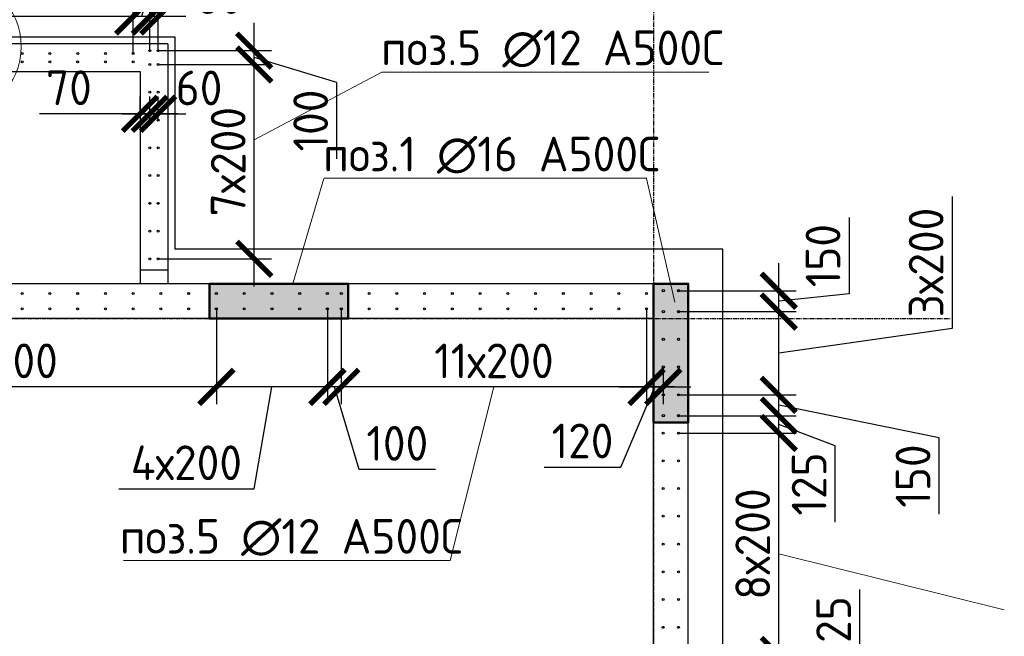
# Model space of a CAD drawing. Header units: millimetres. Extents: x -93479 to 1057970, y -66333 to 172656.
# Tile 466 of 473: x 1020242 to 1027337, y 50372 to 54815. Entities that reach past the tile are written whole.
import ezdxf

# ---------------------------------------------------------------- set-up
doc = ezdxf.new("R2010")
doc.units = ezdxf.units.MM
doc.linetypes.add('______5', pattern=[1100, 800, -100, 100, -100])
doc.linetypes.add('осевая', pattern=[50.8, 31.75, -6.35, 6.35, -6.35])
for name, color, linetype, lineweight in [('0 Фундамент', 5, 'Continuous', 30), ('1 Стены', 3, 'Continuous', 30), ('Конструкции 0.5', 5, 'Continuous', 50), ('Оси', 40, '______5', 18), ('подоснова', 151, 'Continuous', 5), ('РАЗМЕРЫ', 7, 'Continuous', 9), ('СТЕНЫ', 3, 'Continuous', 30)]:
    doc.layers.add(name, color=color, linetype=linetype, lineweight=lineweight)
doc.styles.add('GOST-2.304_Type-B', font='GOST_Common.ttf')
doc.dimstyles.new('СПДС', dxfattribs={"dimscale": 100, "dimtxt": 2.5, "dimasz": 2.5, "dimexe": 1.25, "dimexo": 0, "dimtad": 1, "dimdec": 0, "dimtxsty": 'GOST-2.304_Type-B', "dimblk": 'ARCHTICK', "dimcen": 2.5, "dimdle": 2, "dimadec": 0, "dimazin": 2, "dimtfac": 0.75, "dimtdec": 0, "dimtmove": 1, "dimatfit": 3, "dimfxl": 1, "dimtolj": 1, "dimarcsym": 1})

# ---------------------------------------------------------------- blocks, each defined once
blk = doc.blocks.new('_ArchTick')
at = {"color": 0, "linetype": 'ByBlock', "const_width": 0.15}
blk.add_lwpolyline([(-0.5, -0.5), (0.5, 0.5)], dxfattribs=at)
blk = doc.blocks.new('*D1160')
at = {"layer": 'DEFPOINTS', "color": 0, "ltscale": 100, "transparency": 16777216}
for p in [(1021179.5, 54837.7), (1021179.5, 54591.4), (1021239.8, 54591.4)]:
    blk.add_point(p, dxfattribs=at)
at = {"layer": 'РАЗМЕРЫ', "color": 0, "lineweight": -2, "transparency": 16777216}
for p, q in [((1021179.5, 54591.4), (1021179.5, 54962.7)), ((1021239.8, 54591.4), (1021239.8, 54962.7)), ((1021439.8, 54837.7), (1020979.5, 54837.7))]:
    blk.add_line(p, q, dxfattribs=at)
at = {"layer": 'РАЗМЕРЫ', "color": 0, "lineweight": -2, "ltscale": 100, "transparency": 16777216, "xscale": 250, "yscale": 250, "zscale": 250}
blk.add_blockref('_ArchTick', (1021179.5, 54837.7), dxfattribs=at)
at = {"layer": 'РАЗМЕРЫ', "color": 0, "lineweight": -2, "ltscale": 100, "transparency": 16777216, "xscale": 250, "yscale": 250, "zscale": 250, "rotation": 180}
blk.add_blockref('_ArchTick', (1021239.8, 54837.7), dxfattribs=at)
at = {"layer": 'РАЗМЕРЫ', "color": 0, "ltscale": 100, "transparency": 16777216, "insert": (1021679.5, 54981.1), "char_height": 250, "attachment_point": 5, "style": 'GOST-2.304_Type-B'}
blk.add_mtext('\\A1;60', dxfattribs=at)
blk = doc.blocks.new('*D1161')
at = {"layer": 'DEFPOINTS', "color": 0, "ltscale": 100, "transparency": 16777216}
for p in [(1021059.7, 54838.7), (1021059.7, 54571.4), (1021179.5, 54598.4)]:
    blk.add_point(p, dxfattribs=at)
at = {"layer": 'РАЗМЕРЫ', "color": 0, "lineweight": -2, "transparency": 16777216}
for p, q in [((1021222.8, 55182.6), (1021119.6, 54838.7)), ((1021773.2, 55182.6), (1021222.8, 55182.6)), ((1021059.7, 54571.4), (1021059.7, 54963.7)), ((1021179.5, 54598.4), (1021179.5, 54963.7)), ((1021379.5, 54838.7), (1020859.7, 54838.7))]:
    blk.add_line(p, q, dxfattribs=at)
at = {"layer": 'РАЗМЕРЫ', "color": 0, "lineweight": -2, "ltscale": 100, "transparency": 16777216, "xscale": 250, "yscale": 250, "zscale": 250}
blk.add_blockref('_ArchTick', (1021059.7, 54838.7), dxfattribs=at)
at = {"layer": 'РАЗМЕРЫ', "color": 0, "lineweight": -2, "ltscale": 100, "transparency": 16777216, "xscale": 250, "yscale": 250, "zscale": 250, "rotation": 180}
blk.add_blockref('_ArchTick', (1021179.5, 54838.7), dxfattribs=at)
at = {"layer": 'РАЗМЕРЫ', "color": 0, "ltscale": 100, "transparency": 16777216, "insert": (1021498, 55370.2), "char_height": 250, "attachment_point": 5, "style": 'GOST-2.304_Type-B'}
blk.add_mtext('\\A1;120', dxfattribs=at)
blk = doc.blocks.new('*D1162')
at = {"layer": 'DEFPOINTS', "color": 0, "ltscale": 100, "transparency": 16777216}
for p in [(1014859.7, 54837.7), (1014859.7, 54571.4), (1021059.7, 54571.4)]:
    blk.add_point(p, dxfattribs=at)
at = {"layer": 'РАЗМЕРЫ', "color": 0, "lineweight": -2, "transparency": 16777216}
for p, q in [((1014859.7, 54571.4), (1014859.7, 54962.7)), ((1021059.7, 54571.4), (1021059.7, 54962.7)), ((1021259.7, 54837.7), (1014659.7, 54837.7))]:
    blk.add_line(p, q, dxfattribs=at)
at = {"layer": 'РАЗМЕРЫ', "color": 0, "lineweight": -2, "ltscale": 100, "transparency": 16777216, "xscale": 250, "yscale": 250, "zscale": 250, "rotation": 180}
blk.add_blockref('_ArchTick', (1014859.7, 54837.7), dxfattribs=at)
at = {"layer": 'РАЗМЕРЫ', "color": 0, "lineweight": -2, "ltscale": 100, "transparency": 16777216, "xscale": 250, "yscale": 250, "zscale": 250}
blk.add_blockref('_ArchTick', (1021059.7, 54837.7), dxfattribs=at)
at = {"layer": 'РАЗМЕРЫ', "color": 0, "ltscale": 100, "transparency": 16777216, "insert": (1017959.7, 55025.3), "char_height": 250, "attachment_point": 5, "style": 'GOST-2.304_Type-B'}
blk.add_mtext('\\A1;31х200', dxfattribs=at)
blk = doc.blocks.new('*D1193')
at = {"layer": 'DEFPOINTS', "color": 0, "ltscale": 100, "transparency": 16777216}
for p in [(1024989.5, 50236.4), (1025711.8, 50236.4), (1025149.9, 50111.4)]:
    blk.add_point(p, dxfattribs=at)
at = {"layer": 'РАЗМЕРЫ', "color": 0, "lineweight": -2, "transparency": 16777216}
for p, q in [((1026294.6, 50707.9), (1026294.6, 50157.5)), ((1025711.8, 49911.4), (1025711.8, 50436.4)), ((1024989.5, 50236.4), (1025836.8, 50236.4)), ((1026294.6, 50157.5), (1025711.8, 50173.9)), ((1025149.9, 50111.4), (1025836.8, 50111.4))]:
    blk.add_line(p, q, dxfattribs=at)
at = {"layer": 'РАЗМЕРЫ', "color": 0, "lineweight": -2, "ltscale": 100, "transparency": 16777216, "xscale": 250, "yscale": 250, "zscale": 250}
for p, rotation in [((1025711.8, 50236.4), 270), ((1025711.8, 50111.4), 90)]:
    blk.add_blockref('_ArchTick', p, dxfattribs=dict(at, rotation=rotation))
at = {"layer": 'РАЗМЕРЫ', "color": 0, "ltscale": 100, "transparency": 16777216, "insert": (1026107, 50432.7), "char_height": 250, "attachment_point": 5, "rotation": 90, "style": 'GOST-2.304_Type-B'}
blk.add_mtext('\\A1;125', dxfattribs=at)
blk = doc.blocks.new('*D1194')
at = {"layer": 'DEFPOINTS', "color": 0, "ltscale": 100, "transparency": 16777216}
for p in [(1024989.5, 51836.4), (1025711.8, 51836.4), (1024989.5, 50236.4)]:
    blk.add_point(p, dxfattribs=at)
at = {"layer": 'РАЗМЕРЫ', "color": 0, "lineweight": -2, "transparency": 16777216}
for p, q in [((1025711.8, 50036.4), (1025711.8, 52036.4)), ((1024989.5, 51836.4), (1025836.8, 51836.4)), ((1024989.5, 50236.4), (1025836.8, 50236.4))]:
    blk.add_line(p, q, dxfattribs=at)
at = {"layer": 'РАЗМЕРЫ', "color": 0, "lineweight": -2, "ltscale": 100, "transparency": 16777216, "xscale": 250, "yscale": 250, "zscale": 250}
for p, rotation in [((1025711.8, 51836.4), 90), ((1025711.8, 50236.4), 270)]:
    blk.add_blockref('_ArchTick', p, dxfattribs=dict(at, rotation=rotation))
at = {"layer": 'РАЗМЕРЫ', "color": 0, "ltscale": 100, "transparency": 16777216, "insert": (1025524.2, 51036.4), "char_height": 250, "attachment_point": 5, "rotation": 90, "style": 'GOST-2.304_Type-B'}
blk.add_mtext('\\A1;8х200', dxfattribs=at)
blk = doc.blocks.new('*D1195')
at = {"layer": 'DEFPOINTS', "color": 0, "ltscale": 100, "transparency": 16777216}
for p in [(1024989.5, 51961.4), (1025711.8, 51961.4), (1024989.5, 51836.4)]:
    blk.add_point(p, dxfattribs=at)
at = {"layer": 'РАЗМЕРЫ', "color": 0, "lineweight": -2, "transparency": 16777216}
for p, q in [((1025711.8, 51636.4), (1025711.8, 52161.4)), ((1024989.5, 51961.4), (1025836.8, 51961.4)), ((1026118.1, 51744.5), (1025711.8, 51898.9)), ((1024989.5, 51836.4), (1025836.8, 51836.4)), ((1026118.1, 51194.1), (1026118.1, 51744.5))]:
    blk.add_line(p, q, dxfattribs=at)
at = {"layer": 'РАЗМЕРЫ', "color": 0, "lineweight": -2, "ltscale": 100, "transparency": 16777216, "xscale": 250, "yscale": 250, "zscale": 250}
for p, rotation in [((1025711.8, 51961.4), 270), ((1025711.8, 51836.4), 90)]:
    blk.add_blockref('_ArchTick', p, dxfattribs=dict(at, rotation=rotation))
at = {"layer": 'РАЗМЕРЫ', "color": 0, "ltscale": 100, "transparency": 16777216, "insert": (1025930.5, 51469.3), "char_height": 250, "attachment_point": 5, "rotation": 90, "style": 'GOST-2.304_Type-B'}
blk.add_mtext('\\A1;125', dxfattribs=at)
blk = doc.blocks.new('*D1196')
at = {"layer": 'DEFPOINTS', "color": 0, "ltscale": 100, "transparency": 16777216}
for p in [(1024989.5, 52111.4), (1025711.8, 52111.4), (1024989.5, 51961.4)]:
    blk.add_point(p, dxfattribs=at)
at = {"layer": 'РАЗМЕРЫ', "color": 0, "lineweight": -2, "transparency": 16777216}
for p, q in [((1025711.8, 51761.4), (1025711.8, 52311.4)), ((1024989.5, 52111.4), (1025836.8, 52111.4)), ((1026866.9, 51801.5), (1025711.8, 52036.4)), ((1024989.5, 51961.4), (1025836.8, 51961.4)), ((1026866.9, 51251.1), (1026866.9, 51801.5))]:
    blk.add_line(p, q, dxfattribs=at)
at = {"layer": 'РАЗМЕРЫ', "color": 0, "lineweight": -2, "ltscale": 100, "transparency": 16777216, "xscale": 250, "yscale": 250, "zscale": 250}
for p, rotation in [((1025711.8, 52111.4), 90), ((1025711.8, 51961.4), 270)]:
    blk.add_blockref('_ArchTick', p, dxfattribs=dict(at, rotation=rotation))
at = {"layer": 'РАЗМЕРЫ', "color": 0, "ltscale": 100, "transparency": 16777216, "insert": (1026679.3, 51526.3), "char_height": 250, "attachment_point": 5, "rotation": 90, "style": 'GOST-2.304_Type-B'}
blk.add_mtext('\\A1;150', dxfattribs=at)
blk = doc.blocks.new('*D1197')
at = {"layer": 'DEFPOINTS', "color": 0, "ltscale": 100, "transparency": 16777216}
for p in [(1024989.5, 52711.4), (1025711.8, 52711.4), (1024989.5, 52111.4)]:
    blk.add_point(p, dxfattribs=at)
at = {"layer": 'РАЗМЕРЫ', "color": 0, "lineweight": -2, "transparency": 16777216}
for p, q in [((1026961.3, 53540.3), (1026961.3, 52589.5)), ((1025711.8, 51911.4), (1025711.8, 52911.4)), ((1024989.5, 52711.4), (1025836.8, 52711.4)), ((1026961.3, 52589.5), (1025711.8, 52411.4)), ((1024989.5, 52111.4), (1025836.8, 52111.4))]:
    blk.add_line(p, q, dxfattribs=at)
at = {"layer": 'РАЗМЕРЫ', "color": 0, "lineweight": -2, "ltscale": 100, "transparency": 16777216, "xscale": 250, "yscale": 250, "zscale": 250}
for p, rotation in [((1025711.8, 52711.4), 90), ((1025711.8, 52111.4), 270)]:
    blk.add_blockref('_ArchTick', p, dxfattribs=dict(at, rotation=rotation))
at = {"layer": 'РАЗМЕРЫ', "color": 0, "ltscale": 100, "transparency": 16777216, "insert": (1026773.7, 53064.9), "char_height": 250, "attachment_point": 5, "rotation": 90, "style": 'GOST-2.304_Type-B'}
blk.add_mtext('\\A1;3х200', dxfattribs=at)
blk = doc.blocks.new('*D1198')
at = {"layer": 'DEFPOINTS', "color": 0, "ltscale": 100, "transparency": 16777216}
for p in [(1024989.5, 52861.4), (1025711.8, 52861.4), (1024989.5, 52711.4)]:
    blk.add_point(p, dxfattribs=at)
at = {"layer": 'РАЗМЕРЫ', "color": 0, "lineweight": -2, "transparency": 16777216}
for p, q in [((1026218.1, 53389.6), (1026218.1, 52839.1)), ((1025711.8, 52511.4), (1025711.8, 53061.4)), ((1024989.5, 52861.4), (1025836.8, 52861.4)), ((1026218.1, 52839.1), (1025711.8, 52786.4)), ((1024989.5, 52711.4), (1025836.8, 52711.4))]:
    blk.add_line(p, q, dxfattribs=at)
at = {"layer": 'РАЗМЕРЫ', "color": 0, "lineweight": -2, "ltscale": 100, "transparency": 16777216, "xscale": 250, "yscale": 250, "zscale": 250}
for p, rotation in [((1025711.8, 52861.4), 90), ((1025711.8, 52711.4), 270)]:
    blk.add_blockref('_ArchTick', p, dxfattribs=dict(at, rotation=rotation))
at = {"layer": 'РАЗМЕРЫ', "color": 0, "ltscale": 100, "transparency": 16777216, "insert": (1026030.5, 53114.4), "char_height": 250, "attachment_point": 5, "rotation": 90, "style": 'GOST-2.304_Type-B'}
blk.add_mtext('\\A1;150', dxfattribs=at)
blk = doc.blocks.new('*D1252')
at = {"layer": 'DEFPOINTS', "color": 0, "ltscale": 100, "transparency": 16777216}
for p in [(1022559.2, 52731.4), (1024759.2, 52731.4), (1022559.2, 52168.7)]:
    blk.add_point(p, dxfattribs=at)
at = {"layer": 'РАЗМЕРЫ', "color": 0, "lineweight": -2, "transparency": 16777216}
for p, q in [((1022559.2, 52731.4), (1022559.2, 52043.7)), ((1024759.2, 52731.4), (1024759.2, 52043.7)), ((1024959.2, 52168.7), (1022359.2, 52168.7))]:
    blk.add_line(p, q, dxfattribs=at)
at = {"layer": 'РАЗМЕРЫ', "color": 0, "lineweight": -2, "ltscale": 100, "transparency": 16777216, "xscale": 250, "yscale": 250, "zscale": 250, "rotation": 180}
blk.add_blockref('_ArchTick', (1022559.2, 52168.7), dxfattribs=at)
at = {"layer": 'РАЗМЕРЫ', "color": 0, "lineweight": -2, "ltscale": 100, "transparency": 16777216, "xscale": 250, "yscale": 250, "zscale": 250}
blk.add_blockref('_ArchTick', (1024759.2, 52168.7), dxfattribs=at)
at = {"layer": 'РАЗМЕРЫ', "color": 0, "ltscale": 100, "transparency": 16777216, "insert": (1023659.2, 52356.4), "char_height": 250, "attachment_point": 5, "style": 'GOST-2.304_Type-B'}
blk.add_mtext('\\A1;11х200', dxfattribs=at)
blk = doc.blocks.new('*D1253')
at = {"layer": 'DEFPOINTS', "color": 0, "ltscale": 100, "transparency": 16777216}
for p in [(1022459.2, 52731.4), (1022559.2, 52731.4), (1022459.2, 52168.7)]:
    blk.add_point(p, dxfattribs=at)
at = {"layer": 'РАЗМЕРЫ', "color": 0, "lineweight": -2, "transparency": 16777216}
for p, q in [((1022459.2, 52731.4), (1022459.2, 52043.7)), ((1022559.2, 52731.4), (1022559.2, 52043.7)), ((1022759.2, 52168.7), (1022259.2, 52168.7)), ((1022687.4, 51574.6), (1022509.2, 52168.7)), ((1023237.9, 51574.6), (1022687.4, 51574.6))]:
    blk.add_line(p, q, dxfattribs=at)
at = {"layer": 'РАЗМЕРЫ', "color": 0, "lineweight": -2, "ltscale": 100, "transparency": 16777216, "xscale": 250, "yscale": 250, "zscale": 250}
blk.add_blockref('_ArchTick', (1022459.2, 52168.7), dxfattribs=at)
at = {"layer": 'РАЗМЕРЫ', "color": 0, "lineweight": -2, "ltscale": 100, "transparency": 16777216, "xscale": 250, "yscale": 250, "zscale": 250, "rotation": 180}
blk.add_blockref('_ArchTick', (1022559.2, 52168.7), dxfattribs=at)
at = {"layer": 'РАЗМЕРЫ', "color": 0, "ltscale": 100, "transparency": 16777216, "insert": (1022962.6, 51762.2), "char_height": 250, "attachment_point": 5, "style": 'GOST-2.304_Type-B'}
blk.add_mtext('\\A1;100', dxfattribs=at)
blk = doc.blocks.new('*D1254')
at = {"layer": 'DEFPOINTS', "color": 0, "ltscale": 100, "transparency": 16777216}
for p in [(1021659.2, 52731.4), (1022459.2, 52731.4), (1021659.2, 52168.7)]:
    blk.add_point(p, dxfattribs=at)
at = {"layer": 'РАЗМЕРЫ', "color": 0, "lineweight": -2, "transparency": 16777216}
for p, q in [((1021659.2, 52731.4), (1021659.2, 52043.7)), ((1022459.2, 52731.4), (1022459.2, 52043.7)), ((1022659.2, 52168.7), (1021459.2, 52168.7)), ((1021930.7, 51434.6), (1022059.2, 52168.7)), ((1020954.9, 51434.6), (1021930.7, 51434.6))]:
    blk.add_line(p, q, dxfattribs=at)
at = {"layer": 'РАЗМЕРЫ', "color": 0, "lineweight": -2, "ltscale": 100, "transparency": 16777216, "xscale": 250, "yscale": 250, "zscale": 250, "rotation": 180}
blk.add_blockref('_ArchTick', (1021659.2, 52168.7), dxfattribs=at)
at = {"layer": 'РАЗМЕРЫ', "color": 0, "lineweight": -2, "ltscale": 100, "transparency": 16777216, "xscale": 250, "yscale": 250, "zscale": 250}
blk.add_blockref('_ArchTick', (1022459.2, 52168.7), dxfattribs=at)
at = {"layer": 'РАЗМЕРЫ', "color": 0, "ltscale": 100, "transparency": 16777216, "insert": (1021442.8, 51622.2), "char_height": 250, "attachment_point": 5, "style": 'GOST-2.304_Type-B'}
blk.add_mtext('\\A1;4х200', dxfattribs=at)
blk = doc.blocks.new('*D1255')
at = {"layer": 'DEFPOINTS', "color": 0, "ltscale": 100, "transparency": 16777216}
for p in [(1018459.2, 52731.4), (1021659.2, 52731.4), (1018459.2, 52168.7)]:
    blk.add_point(p, dxfattribs=at)
at = {"layer": 'РАЗМЕРЫ', "color": 0, "lineweight": -2, "transparency": 16777216}
for p, q in [((1018459.2, 52731.4), (1018459.2, 52043.7)), ((1021659.2, 52731.4), (1021659.2, 52043.7)), ((1021859.2, 52168.7), (1018259.2, 52168.7))]:
    blk.add_line(p, q, dxfattribs=at)
at = {"layer": 'РАЗМЕРЫ', "color": 0, "lineweight": -2, "ltscale": 100, "transparency": 16777216, "xscale": 250, "yscale": 250, "zscale": 250, "rotation": 180}
blk.add_blockref('_ArchTick', (1018459.2, 52168.7), dxfattribs=at)
at = {"layer": 'РАЗМЕРЫ', "color": 0, "lineweight": -2, "ltscale": 100, "transparency": 16777216, "xscale": 250, "yscale": 250, "zscale": 250}
blk.add_blockref('_ArchTick', (1021659.2, 52168.7), dxfattribs=at)
at = {"layer": 'РАЗМЕРЫ', "color": 0, "ltscale": 100, "transparency": 16777216, "insert": (1020059.2, 52356.4), "char_height": 250, "attachment_point": 5, "style": 'GOST-2.304_Type-B'}
blk.add_mtext('\\A1;16х200', dxfattribs=at)
blk = doc.blocks.new('*D1266')
at = {"layer": 'DEFPOINTS', "color": 0, "ltscale": 100, "transparency": 16777216}
for p in [(1024759.2, 52731.4), (1024879.2, 52311.4), (1024879.2, 52168.7)]:
    blk.add_point(p, dxfattribs=at)
at = {"layer": 'РАЗМЕРЫ', "color": 0, "lineweight": -2, "transparency": 16777216}
for p, q in [((1024759.2, 52731.4), (1024759.2, 52043.7)), ((1024879.2, 52311.4), (1024879.2, 52043.7)), ((1024559.2, 52168.7), (1025079.2, 52168.7)), ((1024572.8, 51591.6), (1024819.2, 52168.7)), ((1024022.3, 51591.6), (1024572.8, 51591.6))]:
    blk.add_line(p, q, dxfattribs=at)
at = {"layer": 'РАЗМЕРЫ', "color": 0, "lineweight": -2, "ltscale": 100, "transparency": 16777216, "xscale": 250, "yscale": 250, "zscale": 250}
blk.add_blockref('_ArchTick', (1024759.2, 52168.7), dxfattribs=at)
at = {"layer": 'РАЗМЕРЫ', "color": 0, "lineweight": -2, "ltscale": 100, "transparency": 16777216, "xscale": 250, "yscale": 250, "zscale": 250, "rotation": 180}
blk.add_blockref('_ArchTick', (1024879.2, 52168.7), dxfattribs=at)
at = {"layer": 'РАЗМЕРЫ', "color": 0, "ltscale": 100, "transparency": 16777216, "insert": (1024297.5, 51779.2), "char_height": 250, "attachment_point": 5, "style": 'GOST-2.304_Type-B'}
blk.add_mtext('\\A1;120', dxfattribs=at)
blk = doc.blocks.new('*D1267')
at = {"layer": 'DEFPOINTS', "color": 0, "ltscale": 100, "transparency": 16777216}
for p in [(1021245.3, 54491.4), (1021931.8, 54491.4), (1021239.3, 53091.4)]:
    blk.add_point(p, dxfattribs=at)
at = {"layer": 'РАЗМЕРЫ', "color": 0, "lineweight": -2, "transparency": 16777216}
for p, q in [((1021931.8, 52891.4), (1021931.8, 54691.4)), ((1021245.3, 54491.4), (1022056.8, 54491.4)), ((1021239.3, 53091.4), (1022056.8, 53091.4))]:
    blk.add_line(p, q, dxfattribs=at)
at = {"layer": 'РАЗМЕРЫ', "color": 0, "lineweight": -2, "ltscale": 100, "transparency": 16777216, "xscale": 250, "yscale": 250, "zscale": 250}
for p, rotation in [((1021931.8, 54491.4), 90), ((1021931.8, 53091.4), 270)]:
    blk.add_blockref('_ArchTick', p, dxfattribs=dict(at, rotation=rotation))
at = {"layer": 'РАЗМЕРЫ', "color": 0, "ltscale": 100, "transparency": 16777216, "insert": (1021743.9, 53791.4), "char_height": 250, "attachment_point": 5, "rotation": 90, "style": 'GOST-2.304_Type-B'}
blk.add_mtext('\\A1;7х200', dxfattribs=at)
blk = doc.blocks.new('*D1268')
at = {"layer": 'DEFPOINTS', "color": 0, "ltscale": 100, "transparency": 16777216}
for p in [(1021239.7, 54591.4), (1021931.8, 54591.4), (1021425.4, 54491.4)]:
    blk.add_point(p, dxfattribs=at)
at = {"layer": 'РАЗМЕРЫ', "color": 0, "lineweight": -2, "transparency": 16777216}
for p, q in [((1021931.8, 54291.4), (1021931.8, 54791.4)), ((1021239.7, 54591.4), (1022056.8, 54591.4)), ((1022525.9, 54363.1), (1021931.8, 54541.4)), ((1021425.4, 54491.4), (1022056.8, 54491.4)), ((1022525.9, 53812.7), (1022525.9, 54363.1))]:
    blk.add_line(p, q, dxfattribs=at)
at = {"layer": 'РАЗМЕРЫ', "color": 0, "lineweight": -2, "ltscale": 100, "transparency": 16777216, "xscale": 250, "yscale": 250, "zscale": 250}
for p, rotation in [((1021931.8, 54591.4), 270), ((1021931.8, 54491.4), 90)]:
    blk.add_blockref('_ArchTick', p, dxfattribs=dict(at, rotation=rotation))
at = {"layer": 'РАЗМЕРЫ', "color": 0, "ltscale": 100, "transparency": 16777216, "insert": (1022338.3, 54087.9), "char_height": 250, "attachment_point": 5, "rotation": 90, "style": 'GOST-2.304_Type-B'}
blk.add_mtext('\\A1;100', dxfattribs=at)
blk = doc.blocks.new('*D1269')
at = {"layer": 'DEFPOINTS', "color": 0, "ltscale": 100, "transparency": 16777216}
for p in [(1021179, 54091.4), (1021239.3, 54136.3), (1021239.3, 54091.4)]:
    blk.add_point(p, dxfattribs=at)
at = {"layer": 'РАЗМЕРЫ', "color": 0, "lineweight": -2, "transparency": 16777216}
for p, q in [((1021179, 54091.4), (1021179, 54261.3)), ((1021239.3, 54091.4), (1021239.3, 54261.3)), ((1020979, 54136.3), (1021439.3, 54136.3))]:
    blk.add_line(p, q, dxfattribs=at)
at = {"layer": 'РАЗМЕРЫ', "color": 0, "lineweight": -2, "ltscale": 100, "transparency": 16777216, "xscale": 250, "yscale": 250, "zscale": 250}
blk.add_blockref('_ArchTick', (1021179, 54136.3), dxfattribs=at)
at = {"layer": 'РАЗМЕРЫ', "color": 0, "lineweight": -2, "ltscale": 100, "transparency": 16777216, "xscale": 250, "yscale": 250, "zscale": 250, "rotation": 180}
blk.add_blockref('_ArchTick', (1021239.3, 54136.3), dxfattribs=at)
at = {"layer": 'РАЗМЕРЫ', "color": 0, "ltscale": 100, "transparency": 16777216, "insert": (1021534.1, 54322.8), "char_height": 250, "attachment_point": 5, "style": 'GOST-2.304_Type-B'}
blk.add_mtext('\\A1;60', dxfattribs=at)
blk = doc.blocks.new('*D1270')
at = {"layer": 'DEFPOINTS', "color": 0, "ltscale": 100, "transparency": 16777216}
for p in [(1021109.3, 54136.3), (1021109.3, 54136.3), (1021179, 54091.4)]:
    blk.add_point(p, dxfattribs=at)
at = {"layer": 'РАЗМЕРЫ', "color": 0, "lineweight": -2, "transparency": 16777216}
for p, q in [((1021109.3, 54136.3), (1021109.3, 54261.3)), ((1021179, 54091.4), (1021179, 54261.3)), ((1021109.3, 54136.3), (1020383.9, 54136.3)), ((1021379, 54136.3), (1020909.3, 54136.3))]:
    blk.add_line(p, q, dxfattribs=at)
at = {"layer": 'РАЗМЕРЫ', "color": 0, "lineweight": -2, "ltscale": 100, "transparency": 16777216, "xscale": 250, "yscale": 250, "zscale": 250}
blk.add_blockref('_ArchTick', (1021109.3, 54136.3), dxfattribs=at)
at = {"layer": 'РАЗМЕРЫ', "color": 0, "lineweight": -2, "ltscale": 100, "transparency": 16777216, "xscale": 250, "yscale": 250, "zscale": 250, "rotation": 180}
blk.add_blockref('_ArchTick', (1021179, 54136.3), dxfattribs=at)
at = {"layer": 'РАЗМЕРЫ', "color": 0, "ltscale": 100, "transparency": 16777216, "insert": (1020596.1, 54324.2), "char_height": 250, "attachment_point": 5, "style": 'GOST-2.304_Type-B'}
blk.add_mtext('\\A1;70', dxfattribs=at)
blk = doc.blocks.new('оси2')
at = {"layer": 'Оси', "color": 7, "linetype": 'осевая', "lineweight": 25, "transparency": 33554687}
for p, q in [((1030445.5, 5465.4), (1030445.5, -20739.3)), ((979200, 1707.1), (1032582.1, 1707.1))]:
    blk.add_line(p, q, dxfattribs=at)

msp = doc.modelspace()

# ---------------------------------------------------------------- hatches: boundary and pattern name
at = {"layer": 'Конструкции 0.5', "lineweight": 0, "true_color": 0x939598, "transparency": 33554648}
h = msp.add_hatch(dxfattribs=at)
h.set_pattern_fill('ANSI35', color=252, scale=50)
h.set_pattern_definition([(45, (0, -33113.54), (-224.5064, 224.5064), []), (45, (224.5, -33113.54), (-224.5064, 224.5064), [396.875, -79.375, 0, -79.375])])
h.paths.add_polyline_path([(1018409.3, 37261.4), (1018609.2, 37261.4), (1018609.2, 36011.4), (1018409.3, 36011.4)])
h.paths.add_polyline_path([(1024809.3, 37011.4), (1025059.3, 37011.4), (1025059.3, 36011.4), (1024809.3, 36011.4)])
h.paths.add_polyline_path([(1024809.2, 41961.4), (1025059.2, 41961.4), (1025059.2, 40961.4), (1024809.2, 40961.4)])
h.paths.add_polyline_path([(1023809.2, 46761.4), (1025059.3, 46761.4), (1025059.3, 46561.4), (1023809.2, 46561.4)])
h.paths.add_polyline_path([(1024809.2, 50161.4), (1025059.2, 50161.4), (1025059.2, 49161.4), (1024809.2, 49161.4)])
h.paths.add_polyline_path([(1024809.3, 52911.4), (1025059.2, 52911.4), (1025059.2, 51911.4), (1024809.3, 51911.4)])
h.paths.add_polyline_path([(1021609.2, 52911.4), (1022608.9, 52911.4), (1022608.9, 52661.4), (1021609.2, 52661.4)])
h.paths.add_polyline_path([(1017469.2, 52911.4), (1018469.2, 52911.4), (1018469.2, 52661.4), (1017469.2, 52661.4)])
h.paths.add_polyline_path([(1014609.2, 52911.4), (1014809.2, 52911.4), (1014809.2, 51661.4), (1014609.2, 51661.4)])
h.paths.add_polyline_path([(1009309.3, 52911.4), (1009509.3, 52911.4), (1009509.3, 51661.4), (1009309.3, 51661.4)])
h.paths.add_polyline_path([(994159.2, 52911.4), (995159.2, 52911.4), (995159.2, 52661.4), (994159.2, 52661.4)])
h.paths.add_polyline_path([(991159.2, 52911.4), (991359.2, 52911.4), (991359.2, 51661.4), (991159.2, 51661.4)])
h.paths.add_polyline_path([(986559.2, 52911.4), (986759.3, 52911.4), (986759.3, 51664.4), (986559.2, 51664.4)])
h.paths.add_polyline_path([(982109.3, 52911.4), (983098.2, 52911.4), (983098.2, 52661.4), (982109.3, 52661.4)])
h.paths.add_polyline_path([(977759.2, 52911.4), (978009.2, 52911.4), (978009.2, 51911.4), (977759.2, 51911.4)])

# ---------------------------------------------------------------- linework, layer by layer
at = {"layer": '0 Фундамент', "color": 7, "elevation": -3100}
msp.add_lwpolyline([(1014559.3, 53161.4), (1014559.3, 54691.4), (1021359.3, 54691.4), (1021359.3, 53161.4)], dxfattribs=at)
at = {"layer": '0 Фундамент', "color": 7}
msp.add_lwpolyline([(977509.3, 35761.4), (1025309.3, 35761.4), (1025309.3, 53161.4), (1021359.3, 53161.4)], dxfattribs=at)
at = {"layer": '1 Стены', "color": 7, "lineweight": 0}
msp.add_lwpolyline([(1024809.2, 52911.4), (1025059.2, 52911.4), (1025059.2, 51911.4), (1024809.2, 51911.4)], close=True, dxfattribs=at)
at = {"layer": 'Конструкции 0.5', "color": 7}
for points in [[(1021609.2, 52911.4), (1022608.9, 52911.4), (1022608.9, 52661.4), (1021609.2, 52661.4)], [(1024809.3, 52911.4), (1025059.2, 52911.4), (1025059.2, 51911.4), (1024809.3, 51911.4)]]:
    msp.add_lwpolyline(points, close=True, dxfattribs=at)
at = {"layer": 'подоснова', "color": 7, "lineweight": 15, "ltscale": 0.3}
for p, q in [((1021931.8, 53949.3, -200), (1022850.7, 54436.8, -200)), ((1022850.7, 54436.8, -200), (1022850.8, 54436.8, -200)), ((1022851.8, 54437.1, -200), (1025207.7, 54437.1, -200)), ((1022211.8, 52919.8), (1022433.6, 53671.5)), ((1022433.6, 53671.5), (1022433.7, 53671.5)), ((1022434.8, 53671.7), (1024760.6, 53671.7)), ((1024759.6, 53671.5), (1024759.5, 53671.5)), ((1024963.4, 52780.1), (1024759.6, 53671.5)), ((1023659.2, 52168.7, 360), (1023344, 50917, 360)), ((1025711.8, 50966.2, 360), (1027337, 50563.3, 360)), ((1020989.1, 50917.3, 360), (1023344.9, 50917.3, 360)), ((1023344, 50917, 360), (1023343.9, 50917, 360)), ((1027337, 50563.3, 360), (1027337.1, 50563.3, 360))]:
    msp.add_line(p, q, dxfattribs=at)
at = {"layer": 'РАЗМЕРЫ', "color": 7}
msp.add_circle((1019752.9, 54621.4, -3377.8), 499.6, dxfattribs=at)
at = {"layer": 'РАЗМЕРЫ', "color": 7, "linetype": 'Continuous', "lineweight": 30}
for centre, radius in [((1020259.7, 54571.4, -560), 7), ((1020459.7, 54571.4, -560), 7), ((1020659.7, 54571.4, -560), 7), ((1020859.7, 54571.4, -560), 7), ((1021059.7, 54571.4, -560), 7), ((1021179.5, 54591.4, -560), 7), ((1021239.8, 54591.4, -560), 7), ((1020259.3, 54511.4, -560), 7), ((1020459.3, 54511.4, -560), 7), ((1020659.3, 54511.4, -560), 7), ((1020859.3, 54511.4, -560), 7), ((1021059.3, 54511.4, -560), 7), ((1021179.1, 54491.4, -560), 7), ((1021239.5, 54491.4, -560), 7), ((1021179.1, 54291.4, -560), 7), ((1021239.5, 54291.4, -560), 7), ((1021179.1, 54091.4, -560), 7), ((1021239.5, 54091.4, -560), 7), ((1021179.1, 53891.4, -560), 7), ((1021239.5, 53891.4, -560), 7), ((1021179.1, 53691.4, -560), 7), ((1021239.5, 53691.4, -560), 7), ((1021179.1, 53491.4, -560), 7), ((1021239.5, 53491.4, -560), 7), ((1021179.1, 53291.4, -560), 7), ((1021239.5, 53291.4, -560), 7), ((1021179.1, 53091.4, -560), 7), ((1021239.5, 53091.4, -560), 7), ((1024879.2, 52861.4), 8), ((1024989.5, 52861.4), 8), ((1020259.2, 52841.7, -360), 7), ((1020459.2, 52841.7, -360), 7), ((1020659.2, 52841.7, -360), 7), ((1020859.2, 52841.7, -360), 7), ((1021059.2, 52841.7, -360), 7), ((1021259.2, 52841.7, -360), 7), ((1021459.2, 52841.7, -360), 7), ((1021659.2, 52841.7, -360), 8), ((1021859.2, 52841.7, -360), 8), ((1022059.2, 52841.7, -360), 8), ((1022259.2, 52841.7, -360), 8), ((1022459.2, 52841.7, -360), 8), ((1022559.2, 52841.7, -360), 8), ((1022759.2, 52841.7, -360), 7), ((1022959.2, 52841.7, -360), 7), ((1023159.2, 52841.7, -360), 7), ((1023359.2, 52841.7, -360), 7), ((1023559.2, 52841.7, -360), 7), ((1023759.2, 52841.7, -360), 7), ((1023959.2, 52841.7, -360), 7), ((1024159.2, 52841.7, -360), 7), ((1024359.2, 52841.7, -360), 7), ((1024559.2, 52841.7, -360), 7), ((1024759.2, 52841.7, -360), 7), ((1020259.2, 52731.4, -360), 7), ((1020459.2, 52731.4, -360), 7), ((1020659.2, 52731.4, -360), 7), ((1020859.2, 52731.4, -360), 7), ((1021059.2, 52731.4, -360), 7), ((1021259.2, 52731.4, -360), 7), ((1021459.2, 52731.4, -360), 7), ((1021659.2, 52731.4, -360), 8), ((1021859.2, 52731.4, -360), 8), ((1022059.2, 52731.4, -360), 8), ((1022259.2, 52731.4, -360), 8), ((1022459.2, 52731.4, -360), 8), ((1022559.2, 52731.4, -360), 8), ((1022759.2, 52731.4, -360), 7), ((1022959.2, 52731.4, -360), 7), ((1023159.2, 52731.4, -360), 7), ((1023359.2, 52731.4, -360), 7), ((1023559.2, 52731.4, -360), 7), ((1023759.2, 52731.4, -360), 7), ((1023959.2, 52731.4, -360), 7), ((1024159.2, 52731.4, -360), 7), ((1024359.2, 52731.4, -360), 7), ((1024559.2, 52731.4, -360), 7), ((1024759.2, 52731.4, -360), 7), ((1024879.2, 52711.4), 8), ((1024989.5, 52711.4), 8), ((1024879.2, 52511.4), 8), ((1024989.5, 52511.4), 8), ((1024879.2, 52311.4), 8), ((1024989.5, 52311.4), 8), ((1024879.2, 52111.4), 8), ((1024989.5, 52111.4), 8), ((1024879.2, 51961.4), 8), ((1024989.5, 51961.4), 8), ((1024879.2, 51836.4), 7), ((1024989.5, 51836.4), 7), ((1024879.2, 51636.4), 7), ((1024989.5, 51636.4), 7), ((1024879.2, 51436.4), 7), ((1024989.5, 51436.4), 7), ((1024879.2, 51236.4), 7), ((1024989.5, 51236.4), 7), ((1024879.2, 51036.4), 7), ((1024989.5, 51036.4), 7), ((1024879.2, 50836.4), 7), ((1024989.5, 50836.4), 7), ((1024879.2, 50636.4), 7), ((1024989.5, 50636.4), 7), ((1024879.2, 50436.4), 7), ((1024989.5, 50436.4), 7)]:
    msp.add_circle(centre, radius, dxfattribs=at)
at = {"layer": 'СТЕНЫ', "color": 7, "linetype": 'Continuous', "transparency": 33554687}
for p, q in [((1021309.2, 54641.4, 360), (1014609.2, 54641.4, 360)), ((1021309.2, 54641.4, 360), (1021309.2, 52911.4, 360)), ((1021309.2, 54641.4, 360), (1021309.2, 54641.4, 360)), ((1014809.2, 54441.4, 360), (1021109.2, 54441.4, 360)), ((1021109.2, 54441.4, 360), (1021109.2, 54441.4, 360)), ((1021109.2, 54441.4, 360), (1021109.2, 52911.4, 360)), ((1021109.2, 53011.4, 360), (1021109.2, 53011.4, 360)), ((1021109.2, 53011.4, 360), (1021309.2, 53011.4, 360)), ((1021309.2, 53011.4, 360), (1021309.2, 53011.4, 360)), ((1025059.2, 52911.4, 360), (977509.2, 52911.4, 360)), ((1021109.2, 52911.4, 360), (1021109.2, 52911.4, 360)), ((1021309.2, 52911.4, 360), (1021309.2, 52911.4, 360)), ((1025059.2, 36011.4, 360), (1025059.2, 52911.4, 360)), ((1025059.2, 52911.4, 360), (1025059.2, 52911.4, 360)), ((1024809.2, 52661.4, 360), (1014809.2, 52661.4, 360)), ((1024809.2, 46761.4, 360), (1024809.2, 52661.4, 360)), ((1024809.2, 52661.4, 360), (1024809.2, 52661.4, 360))]:
    msp.add_line(p, q, dxfattribs=at)
at = {"layer": 'СТЕНЫ', "color": 7, "lineweight": 0}
msp.add_lwpolyline([(1022608.9, 52911.4), (1021609.2, 52911.4), (1021609.2, 52661.4), (1022608.9, 52661.4)], close=True, dxfattribs=at)

# ---------------------------------------------------------------- block references
at = {"layer": 'РАЗМЕРЫ', "color": 7}
msp.add_blockref('оси2', (-5636.2, 50954.2, -360), dxfattribs=at)

# ---------------------------------------------------------------- texts
at = {"layer": 'подоснова', "color": 7, "ltscale": 0.3, "style": 'GOST-2.304_Type-B'}
for s, p in [('поз.5 ∅12 А500С', (1022845.7, 54486.8, -200)), ('поз.1 ∅16 А500С', (1022428.7, 53721.5)), ('поз.5 ∅12 А500С', (1020963, 50967, 360))]:
    msp.add_text(s, height=250, dxfattribs=at).set_placement(p)

# ---------------------------------------------------------------- dimensions: what is measured, and where the dimension line sits
at = {"layer": 'РАЗМЕРЫ', "color": 7}
for base, p1, p2, picture, middle in [((1021059.7, 54838.7, -560), (1021179.5, 54598.4, -560), (1021059.7, 54571.4, -560), '*D1161', (1021285.3, 55370.2, -560)), ((1022459.2, 52168.7), (1022559.2, 52731.4, -360), (1022459.2, 52731.4, -360), '*D1253', (1022749.9, 51762.2))]:
    dim = msp.add_linear_dim(base=base, p1=p1, p2=p2, dimstyle='СПДС', dxfattribs=at)
    dim.commit()
    dim.dimension.update_dxf_attribs({"geometry": picture, "text_midpoint": middle})
for base, p1, p2, text, picture, middle in [((1014859.7, 54837.7, -560), (1021059.7, 54571.4, -560), (1014859.7, 54571.4, -560), '31х200', '*D1162', (1017959.7, 55025.3, -560)), ((1018459.2, 52168.7), (1021659.2, 52731.4, -360), (1018459.2, 52731.4, -360), '16х200', '*D1255', (1020059.2, 52356.4)), ((1022559.2, 52168.7), (1024759.2, 52731.4, -360), (1022559.2, 52731.4, -360), '11х200', '*D1252', (1023659.2, 52356.4))]:
    dim = msp.add_linear_dim(base=base, p1=p1, p2=p2, text=text, dimstyle='СПДС', dxfattribs=at)
    dim.commit()
    dim.dimension.update_dxf_attribs({"geometry": picture, "text_midpoint": middle})
for base, p1, p2, picture, middle in [((1021179.5, 54837.7, -560), (1021239.8, 54591.4, -560), (1021179.5, 54591.4, -560), '*D1160', (1021679.5, 54793.5, -560)), ((1021109.3, 54136.3, -560), (1021179, 54091.4, -560), (1021109.3, 54136.3, -560), '*D1270', (1020596.1, 54078.7, -560)), ((1021239.3, 54136.3, -560), (1021179, 54091.4, -560), (1021239.3, 54091.4, -560), '*D1269', (1021534.1, 54135.1, -560)), ((1024879.2, 52168.7), (1024759.2, 52731.4, -360), (1024879.2, 52311.4), '*D1266', (1024510.3, 51591.6))]:
    dim = msp.add_linear_dim(base=base, p1=p1, p2=p2, dimstyle='СПДС', dxfattribs=at)
    dim.commit()
    dim.dimension.update_dxf_attribs({"geometry": picture, "text_midpoint": middle, "dimtype": 160})
dim = msp.add_linear_dim(base=(1021931.8, 54591.4, -560), p1=(1021425.4, 54491.4, -560), p2=(1021239.7, 54591.4, -560), angle=90, dimstyle='СПДС', dxfattribs=at)
dim.commit()
dim.dimension.update_dxf_attribs({"geometry": '*D1268', "text_midpoint": (1022338.3, 54300.6, -560)})
for base, p1, p2, text, picture, middle in [((1021931.8, 54491.4, -560), (1021239.3, 53091.4, -560), (1021245.3, 54491.4, -560), '7х200', '*D1267', (1021743.9, 53791.4, -560)), ((1025711.8, 51836.4), (1024989.5, 50236.4), (1024989.5, 51836.4), '8х200', '*D1194', (1025524.2, 51036.4))]:
    dim = msp.add_linear_dim(base=base, p1=p1, p2=p2, angle=90, text=text, dimstyle='СПДС', dxfattribs=at)
    dim.commit()
    dim.dimension.update_dxf_attribs({"geometry": picture, "text_midpoint": middle})
dim = msp.add_linear_dim(base=(1025711.8, 52711.4), p1=(1024989.5, 52111.4), p2=(1024989.5, 52711.4), angle=90, text='3х200', dimstyle='СПДС', dxfattribs=at)
dim.commit()
dim.dimension.update_dxf_attribs({"geometry": '*D1197', "text_midpoint": (1026961.3, 52652), "dimtype": 160})
for base, p1, p2, picture, middle in [((1025711.8, 52861.4), (1024989.5, 52711.4), (1024989.5, 52861.4), '*D1198', (1026218.1, 52901.6)), ((1025711.8, 52111.4), (1024989.5, 51961.4), (1024989.5, 52111.4), '*D1196', (1026866.9, 51739)), ((1025711.8, 51961.4), (1024989.5, 51836.4), (1024989.5, 51961.4), '*D1195', (1026118.1, 51682)), ((1025711.8, 50236.4), (1025149.9, 50111.4), (1024989.5, 50236.4), '*D1193', (1026294.6, 50220))]:
    dim = msp.add_linear_dim(base=base, p1=p1, p2=p2, angle=90, dimstyle='СПДС', dxfattribs=at)
    dim.commit()
    dim.dimension.update_dxf_attribs({"geometry": picture, "text_midpoint": middle, "dimtype": 160})
dim = msp.add_linear_dim(base=(1021659.2, 52168.7), p1=(1022459.2, 52731.4, -360), p2=(1021659.2, 52731.4, -360), text='4х200', dimstyle='СПДС', dxfattribs=at)
dim.commit()
dim.dimension.update_dxf_attribs({"geometry": '*D1254', "text_midpoint": (1021868.2, 51434.6), "dimtype": 160})

doc.saveas('drawing.dxf')
